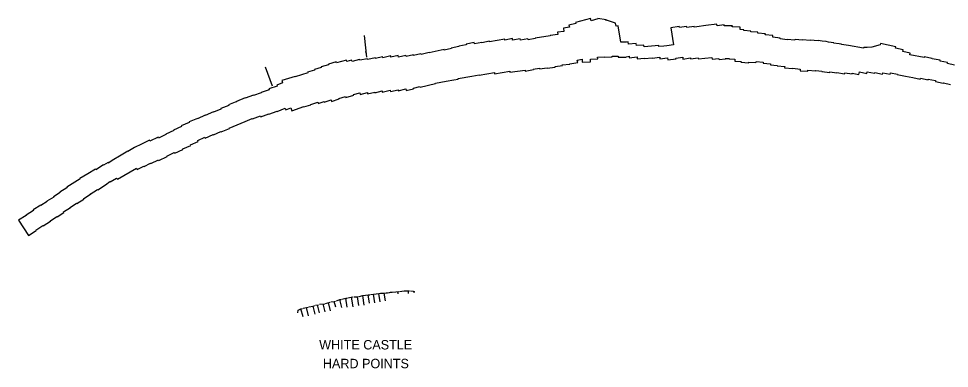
# Model space of a CAD drawing. Extents: x 2650582 to 3923188, y 277893 to 989177.
# Drawn here: x 3353236 to 3369060, y 618771 to 624713 of the extents above; entities that cross this region are included whole.
import ezdxf

# ---------------------------------------------------------------- set-up
doc = ezdxf.new("R2010")
doc.units = 0
doc.layers.add('Level 3', color=7, linetype='Continuous')

msp = doc.modelspace()

# ---------------------------------------------------------------- linework, layer by layer
at = {"layer": 'Level 3'}
for p, q in [((3354681, 622221), (3354678, 622227)), ((3359199, 619878), (3359176, 620020)), ((3359291, 619882), (3359268, 620029)), ((3359381, 619901), (3359358, 620045)), ((3359471, 619916), (3359450, 620049)), ((3359680, 620075), (3359685, 620036)), ((3359862, 620043), (3359864, 620087)), ((3358284, 619842), (3358335, 619853)), ((3358351, 619712), (3358316, 619849)), ((3358349, 619861), (3358440, 619870)), ((3358445, 619732), (3358411, 619867)), ((3358452, 619875), (3358530, 619898)), ((3358541, 619750), (3358505, 619891)), ((3358627, 619808), (3358602, 619906)), ((3358730, 619804), (3358696, 619939)), ((3358824, 619813), (3358801, 619961)), ((3358923, 619817), (3358897, 619983)), ((3359020, 619838), (3358996, 619988)), ((3359111, 619847), (3359086, 620007)), ((3358071, 619646), (3358036, 619781)), ((3358165, 619661), (3358129, 619805)), ((3358275, 619694), (3358241, 619829))]:
    msp.add_line(p, q, dxfattribs=at)
for points in [[(3364324, 624559), (3364367, 624269), (3364259, 624251), (3364205, 624248), (3364123, 624241), (3364123, 624256), (3363996, 624243), (3363996, 624246), (3363870, 624233), (3363868, 624261), (3363740, 624254), (3363736, 624291), (3363604, 624280), (3363600, 624317), (3363568, 624313), (3363472, 624314), (3363431, 624590), (3363396, 624584), (3363383, 624639), (3363230, 624689), (3363222, 624683), (3363223, 624694), (3363082, 624713), (3363081, 624710), (3362968, 624676), (3362959, 624713), (3362704, 624646), (3362709, 624629), (3362591, 624600), (3362599, 624566), (3362498, 624549), (3362507, 624496), (3362400, 624482), (3362405, 624442), (3362274, 624425), (3362275, 624420), (3362018, 624380), (3362019, 624374), (3361898, 624355), (3361896, 624368), (3361768, 624346), (3361763, 624371), (3361635, 624348), (3361631, 624373), (3361503, 624349), (3361501, 624363), (3361370, 624339), (3361370, 624343), (3361242, 624320), (3361241, 624329), (3361113, 624303), (3361113, 624310), (3360986, 624286), (3360982, 624306), (3360844, 624282), (3360846, 624267), (3360719, 624244), (3360719, 624238), (3360591, 624214), (3360593, 624205), (3360471, 624180), (3360470, 624187), (3360218, 624132), (3360217, 624139)], [(3368632, 624064), (3368630, 624054), (3368389, 624099), (3368394, 624127), (3368270, 624153), (3368276, 624185), (3368146, 624212), (3368152, 624236), (3367890, 624293), (3367886, 624270), (3367743, 624231), (3367742, 624227), (3367661, 624224), (3367607, 624223), (3367607, 624217), (3367600, 624215), (3367599, 624213), (3367343, 624254), (3367344, 624257), (3367224, 624276), (3367225, 624278), (3367184, 624283), (3367092, 624295), (3367094, 624303), (3367004, 624316), (3366964, 624322), (3366896, 624331), (3366827, 624341), (3366827, 624338), (3366693, 624349), (3366693, 624344), (3366565, 624354), (3366564, 624345), (3366436, 624357), (3366434, 624348), (3366304, 624360), (3366304, 624355), (3366183, 624368), (3366186, 624384), (3366060, 624400), (3366061, 624427), (3365931, 624438), (3365933, 624454), (3365805, 624465), (3365805, 624482), (3365685, 624491), (3365685, 624503), (3365565, 624512), (3365565, 624524), (3365501, 624528), (3365504, 624567), (3365370, 624575), (3365372, 624592), (3365233, 624589), (3365232, 624609), (3365111, 624593), (3365107, 624620), (3364918, 624597), (3364764, 624576), (3364723, 624570), (3364721, 624582), (3364595, 624562), (3364591, 624579), (3364471, 624561), (3364468, 624581), (3364324, 624559)], [(3359109, 624424), (3359152, 624059)], [(3360217, 624139), (3360078, 624105), (3360074, 624118), (3359952, 624087), (3359949, 624099), (3359825, 624069), (3359821, 624088), (3359693, 624057), (3359687, 624086), (3359566, 624060), (3359563, 624079), (3359427, 624046), (3359423, 624066), (3359301, 624038), (3359301, 624049), (3359170, 624017), (3359166, 624033), (3359037, 624005), (3359034, 624021), (3358904, 623987), (3358898, 624010), (3358817, 623987), (3358812, 624010), (3358640, 623962), (3358637, 623980), (3358503, 623939), (3358505, 623931), (3358380, 623893), (3358382, 623883), (3358266, 623847), (3358267, 623837), (3358149, 623801), (3358150, 623795), (3357938, 623727), (3357937, 623731), (3357711, 623660), (3357724, 623620), (3357624, 623581), (3357630, 623568), (3357491, 623518), (3357496, 623505), (3357359, 623457), (3357361, 623451)], [(3359145, 624126), (3359141, 624153)], [(3360324, 623611), (3360322, 623616), (3360507, 623649), (3360637, 623671), (3360708, 623685), (3360707, 623694), (3360940, 623738), (3360941, 623735), (3361066, 623759), (3361066, 623752), (3361324, 623797), (3361328, 623774), (3361587, 623818), (3361589, 623801), (3361719, 623823), (3361719, 623818), (3361847, 623839), (3361850, 623823), (3361987, 623848), (3361985, 623856), (3362089, 623871), (3362090, 623861), (3362221, 623880), (3362221, 623872), (3362360, 623891), (3362359, 623899), (3362480, 623916), (3362479, 623927), (3362608, 623942), (3362607, 623946), (3362741, 623970), (3362734, 624006), (3362816, 624024), (3362818, 623973), (3362958, 623980), (3362956, 624023), (3363081, 624030), (3363079, 624058), (3363189, 624064), (3363189, 624058), (3363329, 624065), (3363329, 624074), (3363428, 624076), (3363427, 624061), (3363494, 624060), (3363495, 624057), (3363512, 624060), (3363567, 624059), (3363567, 624067), (3363616, 624073), (3363618, 624050), (3363751, 624064), (3363751, 624031), (3363877, 624042), (3363877, 624036), (3364005, 624048), (3364006, 624043), (3364135, 624057), (3364138, 624030), (3364267, 624045)], [(3364267, 624045), (3364273, 624011), (3364414, 624032), (3364412, 624040), (3364526, 624057), (3364531, 624027), (3364658, 624046), (3364661, 624028), (3364789, 624047), (3364793, 624029), (3364903, 624041), (3364904, 624039), (3365023, 624053), (3365027, 624024), (3365143, 624036), (3365144, 624019), (3365252, 624029), (3365250, 624037), (3365317, 624037), (3365316, 624031), (3365415, 624024), (3365413, 623990), (3365519, 623983), (3365517, 623975), (3365651, 623965), (3365653, 623975), (3365772, 623968), (3365773, 623984), (3365893, 623976), (3365893, 623958), (3366019, 623947), (3366018, 623930), (3366131, 623919), (3366130, 623910), (3366261, 623898), (3366259, 623877), (3366397, 623864), (3366398, 623869), (3366521, 623856), (3366522, 623828), (3366655, 623818), (3366656, 623836), (3366785, 623825), (3366787, 623834), (3366891, 623819), (3366891, 623814), (3367029, 623796), (3367030, 623811), (3367149, 623793), (3367149, 623796), (3367279, 623778), (3367283, 623795), (3367406, 623773), (3367409, 623784), (3367523, 623764), (3367531, 623808), (3367658, 623783), (3367664, 623810), (3367789, 623785), (3367792, 623797), (3367922, 623768), (3367928, 623795), (3368055, 623768), (3368060, 623793), (3368177, 623769), (3368175, 623764), (3368312, 623736), (3368313, 623738), (3368438, 623712), (3368440, 623714), (3368565, 623687), (3368568, 623699), (3368700, 623672)], [(3369146, 623925), (3369027, 623950), (3369030, 623966), (3368901, 623993), (3368904, 624005), (3368769, 624033), (3368769, 624035), (3368632, 624064)], [(3357428, 623894), (3357549, 623571)], [(3368700, 623672), (3368702, 623685), (3368826, 623660), (3368822, 623645), (3368957, 623616), (3368958, 623622), (3369077, 623595)], [(3357491, 623096), (3357492, 623091), (3357629, 623141), (3357632, 623138), (3357770, 623190), (3357778, 623166), (3357864, 623197), (3357879, 623149), (3358085, 623219), (3358087, 623212), (3358205, 623249), (3358203, 623254), (3358322, 623295), (3358328, 623274), (3358428, 623305), (3358431, 623296), (3358548, 623333), (3358555, 623308), (3358683, 623348), (3358680, 623357), (3358793, 623391), (3358798, 623374), (3358933, 623413), (3358932, 623423), (3359039, 623451), (3359044, 623425), (3359166, 623456), (3359170, 623433), (3359292, 623465), (3359293, 623453), (3359414, 623484), (3359418, 623464), (3359553, 623496), (3359557, 623473), (3359688, 623503), (3359690, 623489), (3359818, 623520), (3359824, 623490), (3359951, 623522), (3359948, 623530), (3360059, 623559), (3360063, 623546), (3360324, 623611)], [(3357361, 623451), (3357230, 623407), (3357228, 623413), (3357088, 623362), (3357086, 623365), (3356941, 623307), (3356943, 623303), (3356804, 623247), (3356808, 623238), (3356672, 623184), (3356675, 623176), (3356549, 623125), (3356547, 623129), (3356410, 623068), (3356409, 623072), (3356277, 623013), (3356275, 623019), (3356133, 622958), (3356135, 622950), (3356001, 622892), (3356005, 622883), (3355869, 622820), (3355872, 622815), (3355736, 622752), (3355738, 622746), (3355613, 622685), (3355606, 622701), (3355466, 622633), (3355459, 622647), (3355325, 622579), (3355323, 622583), (3355208, 622521), (3355095, 622457), (3355093, 622462), (3354951, 622377), (3354856, 622319), (3354760, 622260), (3354757, 622266), (3354681, 622221)], [(3354788, 621944), (3354791, 621939), (3354901, 622005), (3354916, 621983), (3355241, 622174), (3355254, 622151), (3355363, 622208), (3355368, 622200), (3355478, 622257), (3355482, 622249), (3355614, 622314), (3355621, 622300), (3355763, 622369), (3355758, 622377), (3355882, 622438), (3355889, 622425), (3356030, 622491), (3356027, 622501), (3356161, 622559), (3356157, 622568), (3356287, 622627), (3356280, 622643), (3356404, 622697), (3356409, 622685), (3356546, 622745), (3356549, 622740), (3356675, 622796), (3356678, 622789), (3356821, 622848), (3356818, 622852), (3357090, 622963), (3357088, 622968), (3357208, 623016), (3357211, 623008), (3357347, 623060), (3357353, 623046), (3357491, 623096)], [(3354678, 622227), (3354550, 622145), (3354542, 622157), (3354413, 622076), (3354412, 622079), (3354279, 621995), (3354281, 621992), (3354053, 621847), (3354057, 621839), (3353938, 621767), (3353944, 621760), (3353828, 621688), (3353833, 621682), (3353718, 621611), (3353722, 621606), (3353615, 621538), (3353611, 621543), (3353485, 621462), (3353490, 621455), (3353362, 621375), (3353364, 621369), (3353236, 621289), (3353402, 621028), (3353534, 621111), (3353527, 621120), (3353649, 621201), (3353653, 621195), (3353780, 621274), (3353776, 621280), (3353888, 621350), (3353890, 621346), (3354007, 621421), (3354000, 621430), (3354116, 621504), (3354114, 621506), (3354222, 621577), (3354224, 621573), (3354346, 621647), (3354342, 621657), (3354456, 621729), (3354453, 621732), (3354576, 621810), (3354580, 621804), (3354714, 621889), (3354710, 621892), (3354788, 621944)], [(3359026, 619994), (3359086, 620007), (3359176, 620020), (3359209, 620023)], [(3359216, 620024), (3359268, 620029), (3359358, 620045), (3359390, 620046)], [(3359394, 620046), (3359450, 620049), (3359482, 620053)], [(3359491, 620054), (3359506, 620056), (3359539, 620062), (3359560, 620063), (3359589, 620066), (3359648, 620072), (3359698, 620077)], [(3359714, 620079), (3359790, 620087), (3359881, 620087)], [(3359896, 620087), (3359946, 620082), (3359959, 620076), (3359955, 620053)], [(3358546, 619902), (3358602, 619906), (3358624, 619914)], [(3358638, 619919), (3358696, 619939), (3358720, 619943)], [(3358729, 619945), (3358800, 619961), (3358822, 619965)], [(3358833, 619970), (3358890, 619983), (3358919, 619985)], [(3358933, 619984), (3358996, 619988), (3359016, 619992)], [(3357983, 619715), (3357990, 619759), (3358020, 619776), (3358036, 619781), (3358064, 619788)], [(3358076, 619791), (3358129, 619805), (3358161, 619812)], [(3358172, 619814), (3358241, 619829), (3358270, 619839)]]:
    msp.add_lwpolyline(points, dxfattribs=at)

# ---------------------------------------------------------------- texts
for s, p in [('WHITE CASTLE', (3358346, 619092)), ('HARD POINTS', (3358409, 618773))]:
    msp.add_text(s, height=160, dxfattribs=at).set_placement(p)

doc.saveas('drawing.dxf')
